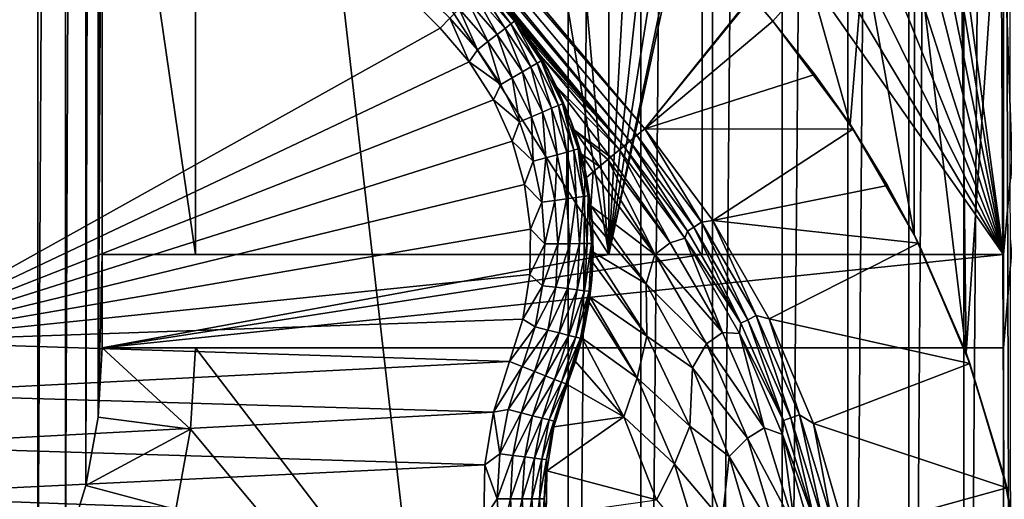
# Model space of a CAD drawing. Header units: metres. Extents: x -205 to 205, y -104 to 104.
# Tile 297 of 656: x -85 to -69, y -40 to -32. Entities that reach past the tile are written whole.
import ezdxf

# ---------------------------------------------------------------- set-up
doc = ezdxf.new("R2010")
doc.units = ezdxf.units.M
doc.layers.add('solid_01_2-CONSUMER_EHM_BOX_SW0001', color=7, linetype='CONTINUOUS')

msp = doc.modelspace()

# ---------------------------------------------------------------- linework, layer by layer
at = {"layer": 'solid_01_2-CONSUMER_EHM_BOX_SW0001'}
for points in [[(-200.010849, -74.958488), (-200.010773, 75.041512), (-0.010778, 75.04142)], [(-0.010849, -74.95858), (-200.010849, -74.958488), (-0.010778, 75.04142)], [(-88.001671, 37.540459, 75), (-76.416145, -63.561199, 75), (-76.402473, 63.637558, 75)], [(-76.416145, -63.561199, 75), (-75.237, 63.561695, 75), (-76.402473, 63.637558, 75)], [(-76.416145, -63.561199, 75), (-75.250656, -63.485584, 75), (-75.237, 63.561695, 75)], [(-75.250656, -63.485584, 75), (-74.082008, 63.333099, 75), (-75.237, 63.561695, 75)], [(-75.250656, -63.485584, 75), (-74.095612, -63.257236, 75), (-74.082008, 63.333099, 75)], [(-74.095612, -63.257236, 75), (-72.963776, 62.954468, 75), (-74.082008, 63.333099, 75)], [(-74.095612, -63.257236, 75), (-72.977303, -62.878845, 75), (-72.963776, 62.954468, 75)], [(-72.977303, -62.878845, 75), (-71.906097, 62.433506, 75), (-72.963776, 62.954468, 75)], [(-72.977303, -62.878845, 75), (-71.91951, -62.358109, 75), (-71.906097, 62.433506, 75)], [(-71.91951, -62.358109, 75), (-70.92572, 61.778858, 75), (-71.906097, 62.433506, 75)], [(-71.91951, -62.358109, 75), (-70.938995, -61.703674, 75), (-70.92572, 61.778858, 75)], [(-70.938995, -61.703674, 75), (-70.038704, 61.001064, 75), (-70.92572, 61.778858, 75)], [(-70.938995, -61.703674, 75), (-70.051804, -60.926071, 75), (-70.038704, 61.001064, 75)], [(-70.051804, -60.926071, 75), (-69.493141, 14.287043, 75), (-70.038704, 61.001064, 75)], [(-85.502731, 42.912727, 63.099998), (-84.938103, 41.948387, 63.099998), (-85.511948, -42.834408, 63.099998)], [(-84.938103, 41.948387, 63.099998), (-84.947113, -41.870193, 63.099998), (-85.511948, -42.834408, 63.099998)], [(-84.938103, 41.948387, 63.099998), (-84.490479, 40.924072, 63.099998), (-84.947113, -41.870193, 63.099998)], [(-84.490479, 40.924072, 63.099998), (-84.499268, -40.845974, 63.099998), (-84.947113, -41.870193, 63.099998)], [(-84.490479, 40.924072, 63.099998), (-84.16629, 39.854263, 63.099998), (-84.499268, -40.845974, 63.099998)], [(-84.16629, 39.854263, 63.099998), (-84.17485, -39.776234, 63.099998), (-84.499268, -40.845974, 63.099998)], [(-84.16629, 39.854263, 63.099998), (-83.970047, 38.75415, 63.099998), (-84.17485, -39.776234, 63.099998)], [(-83.970047, 38.75415, 63.099998), (-83.978371, -38.676163, 63.099998), (-84.17485, -39.776234, 63.099998)], [(-83.905426, 22.538099, 63.099998), (-83.978371, -38.676163, 63.099998), (-83.970047, 38.75415, 63.099998)], [(-88.001671, 37.540459, 75), (-88.012413, -37.459538, 75), (-76.416145, -63.561199, 75)], [(-83.907471, -2.960126, 63.099998), (-83.978371, -38.676163, 63.099998), (-83.905426, 22.538099, 63.099998)], [(-70.051804, -60.926071, 75), (-69.273949, -60.039104, 75), (-69.493141, 14.287043, 75)], [(-69.273949, -60.039104, 75), (-69.361191, 11.669121, 75), (-69.493141, 14.287043, 75)], [(-83.907471, -2.960126, 63.099998), (-83.90876, -11.960126, 63.099998), (-83.978371, -38.676163, 63.099998)], [(-83.978371, -38.676163, 63.099998), (-83.90876, -11.960126, 63.099998), (-83.908974, -13.460126, 63.099998)], [(-83.978371, -38.676163, 63.099998), (-83.908974, -13.460126, 63.099998), (-83.910515, -24.210125, 63.099998)], [(-67.409035, -13.862173, 69), (-69.414856, -54.562202, 69), (-69.412422, -37.562202, 69)], [(-67.409035, -13.862173, 69), (-69.273949, -60.039108, 69), (-69.414856, -54.562202, 69)], [(-67.409035, -13.862173, 69), (-69.412422, -37.562202, 69), (-69.412209, -36.062202, 69)], [(-67.409035, -13.862173, 69), (-69.412209, -36.062202, 69), (-69.410728, -25.712202, 69)], [(-78.476151, -32.414604, 13.5), (-87.510391, -23.377777, 13.5), (-87.512413, -37.45961, 13.5)], [(-78.318787, -32.257282, 13.474928), (-87.510391, -23.377777, 13.5), (-78.476151, -32.414604, 13.5)], [(-83.978371, -38.676163, 63.099998), (-83.910515, -24.210125, 63.099998), (-83.910728, -25.710125, 63.099998)], [(-75.184608, -34.035168, 1.571667), (-83.335716, -24.321049, 1.571667), (-83.462799, -24.427683, 1.656828)], [(-67.89138, -24.958549, 1.571667), (-83.335716, -24.321049, 1.571667), (-75.184608, -34.035168, 1.571667)], [(-75.518974, -34.315731, 1.911131), (-83.575661, -24.522388, 1.771438), (-83.67025, -24.601753, 1.911433)], [(-75.424347, -34.236332, 1.771182), (-83.462799, -24.427683, 1.656828), (-83.575661, -24.522388, 1.771438)], [(-75.518974, -34.315731, 1.911131), (-75.424347, -34.236332, 1.771182), (-83.575661, -24.522388, 1.771438)], [(-75.311447, -34.141602, 1.656628), (-75.184608, -34.035168, 1.571667), (-83.462799, -24.427683, 1.656828)], [(-75.424347, -34.236332, 1.771182), (-75.311447, -34.141602, 1.656628), (-83.462799, -24.427683, 1.656828)], [(-77.488571, -32.00798, 1.947686), (-75.518974, -34.315731, 1.911131), (-83.67025, -24.601753, 1.911433)], [(-67.89138, -24.958549, 1.571667), (-75.184608, -34.035168, 1.571667), (-73.454208, -31.905735, 1.571667)], [(-83.978371, -38.676163, 63.099998), (-83.910728, -25.710125, 63.099998), (-83.912209, -36.060127, 63.099998)], [(-83.912209, -36.060127, 69.5), (-83.910728, -25.710125, 63.099998), (-83.910728, -25.710125, 69.5)], [(-83.912209, -36.060127, 69.5), (-83.912209, -36.060127, 63.099998), (-83.910728, -25.710125, 63.099998)], [(-82.412209, -36.060341, 69.5), (-83.912209, -36.060127, 69.5), (-83.910728, -25.710125, 69.5)], [(-82.412209, -36.060341, 69.5), (-83.910728, -25.710125, 69.5), (-82.410728, -25.71034, 69.5)], [(-82.412209, -36.060341, 72), (-82.410728, -25.71034, 69.5), (-82.410728, -25.71034, 72)], [(-82.412209, -36.060341, 69.5), (-82.410728, -25.71034, 69.5), (-82.412209, -36.060341, 72)], [(-75.762207, -36.061291, 72), (-82.412209, -36.060341, 72), (-82.410728, -25.71034, 72)], [(-75.762207, -36.061291, 72), (-82.410728, -25.71034, 72), (-76.97879, -28.728205, 72)], [(-69.412209, -36.062202, 72), (-70.989357, -26.336889, 72), (-70.827431, -25.711998, 72)], [(-69.412209, -36.062202, 72), (-70.827431, -25.711998, 72), (-69.410728, -25.712202, 72)], [(-69.410728, -25.712202, 72), (-69.410728, -25.712202, 69), (-69.412209, -36.062202, 69)], [(-69.412209, -36.062202, 72), (-69.410728, -25.712202, 72), (-69.412209, -36.062202, 69)], [(-69.412209, -36.062202, 72), (-71.243813, -26.929567, 72), (-70.989357, -26.336889, 72)], [(-69.412209, -36.062202, 72), (-71.585518, -27.477585, 72), (-71.243813, -26.929567, 72)], [(-69.412209, -36.062202, 72), (-72.005844, -27.967033, 72), (-71.585518, -27.477585, 72)], [(-69.412209, -36.062202, 72), (-72.495415, -28.38722, 72), (-72.005844, -27.967033, 72)], [(-69.412209, -36.062202, 72), (-73.043533, -28.728769, 72), (-72.495415, -28.38722, 72)], [(-68.906479, -28.621399, 1.5), (-69.455589, -29.410143, 1.5), (-69.024673, -41.660831, 1.5)], [(-75.762207, -36.061291, 72), (-76.97879, -28.728205, 72), (-76.386108, -28.98266, 72)], [(-69.412209, -36.062202, 72), (-73.636284, -28.983053, 72), (-73.043533, -28.728769, 72)], [(-75.762207, -36.061291, 72), (-76.386108, -28.98266, 72), (-75.761215, -29.144592, 72)], [(-69.412209, -36.062202, 72), (-74.261215, -29.144808, 72), (-73.636284, -28.983053, 72)], [(-75.762207, -36.061291, 66.416206), (-75.761543, -29.144491, 67), (-75.761215, -29.144592, 66.416206)], [(-75.761215, -29.144592, 72), (-75.761543, -29.144491, 67), (-75.762207, -36.061291, 66.416206)], [(-75.762207, -36.061291, 66.416206), (-75.761215, -29.144592, 66.416206), (-75.387955, -29.194586, 66.568085)], [(-75.762207, -36.061291, 72), (-75.761215, -29.144592, 72), (-75.762207, -36.061291, 66.416206)], [(-75.762207, -36.061291, 66.416206), (-74.326477, -29.155973, 67), (-74.261215, -29.144808, 67)], [(-74.262207, -36.061508, 67.02655), (-75.762207, -36.061291, 66.416206), (-74.261215, -29.144808, 67)], [(-75.762207, -36.061291, 66.416206), (-74.667542, -29.1975, 66.861221), (-74.326477, -29.155973, 67)], [(-75.762207, -36.061291, 66.416206), (-75.387955, -29.194586, 66.568085), (-75.01123, -29.211843, 66.721382)], [(-75.762207, -36.061291, 66.416206), (-75.01123, -29.211843, 66.721382), (-74.667542, -29.1975, 66.861221)], [(-74.262207, -36.061508, 72), (-74.262207, -36.061508, 67.02655), (-74.261215, -29.144808, 67)], [(-74.262207, -36.061508, 72), (-74.261215, -29.144808, 67), (-74.261215, -29.144808, 72)], [(-74.262207, -36.061508, 72), (-74.261215, -29.144808, 72), (-69.412209, -36.062202, 72)], [(-69.455589, -29.410143, 1.5), (-70.105431, -30.117706, 1.5), (-70.015137, -37.642933, 1.5)], [(-69.455589, -29.410143, 1.5), (-70.015137, -37.642933, 1.5), (-69.406578, -39.619583, 1.5)], [(-69.455589, -29.410143, 1.5), (-69.406578, -39.619583, 1.5), (-69.024673, -41.660831, 1.5)], [(-70.105431, -30.117706, 1.5), (-70.846336, -30.732626, 1.5), (-70.015137, -37.642933, 1.5)], [(-70.846336, -30.732626, 1.5), (-71.661369, -31.239588, 1.5), (-70.847221, -35.742294, 1.5)], [(-70.846336, -30.732626, 1.5), (-70.847221, -35.742294, 1.5), (-70.015137, -37.642933, 1.5)], [(-71.661369, -31.239588, 1.5), (-72.533653, -31.631929, 1.5), (-71.881584, -33.964272, 1.5)], [(-71.661369, -31.239588, 1.5), (-71.881584, -33.964272, 1.5), (-70.847221, -35.742294, 1.5)], [(-72.533653, -31.631929, 1.5), (-73.454208, -31.905735, 1.5), (-73.120628, -32.303284, 1.5)], [(-72.533653, -31.631929, 1.5), (-73.120628, -32.303284, 1.5), (-71.881584, -33.964272, 1.5)], [(-77.431122, -32.421558, 13.123061), (-77.838707, -31.77734, 12.933075), (-77.922935, -31.861549, 13.122963)], [(-77.336739, -32.348869, 12.933187), (-77.786499, -31.725149, 12.721427), (-77.838707, -31.77734, 12.933075)], [(-77.336739, -32.348869, 12.933187), (-77.838707, -31.77734, 12.933075), (-77.431122, -32.421558, 13.123061)], [(-77.278229, -32.30381, 12.721548), (-77.768944, -31.7076, 12.5), (-77.786499, -31.725149, 12.721427)], [(-77.336739, -32.348869, 12.933187), (-77.278229, -32.30381, 12.721548), (-77.786499, -31.725149, 12.721427)], [(-77.200134, -32.365765, 12.5), (-77.488571, -32.00798, 1.947686), (-77.768944, -31.7076, 1.981925)], [(-77.200134, -32.365765, 12.5), (-77.768944, -31.7076, 1.981925), (-77.768944, -31.7076, 12.5)], [(-77.278229, -32.30381, 12.721548), (-77.200134, -32.365765, 12.5), (-77.768944, -31.7076, 12.5)], [(-77.706993, -32.634018, 13.400926), (-78.034966, -31.973547, 13.281551), (-78.169167, -32.107704, 13.400871)], [(-77.556641, -32.518227, 13.28163), (-77.922935, -31.861549, 13.122963), (-78.034966, -31.973547, 13.281551)], [(-77.556641, -32.518227, 13.28163), (-78.034966, -31.973547, 13.281551), (-77.706993, -32.634018, 13.400926)], [(-77.431122, -32.421558, 13.123061), (-77.922935, -31.861549, 13.122963), (-77.556641, -32.518227, 13.28163)], [(-73.454208, -31.905735, 1.571667), (-75.184608, -34.035168, 1.571667), (-73.120628, -32.303284, 1.571667)], [(-73.120628, -32.303284, 1.571667), (-73.120628, -32.303284, 1.5), (-73.454208, -31.905735, 1.5)], [(-73.454208, -31.905735, 1.571667), (-73.120628, -32.303284, 1.571667), (-73.454208, -31.905735, 1.5)], [(-77.874619, -32.763111, 13.474956), (-78.169167, -32.107704, 13.400871), (-78.318787, -32.257282, 13.474928)], [(-77.706993, -32.634018, 13.400926), (-78.169167, -32.107704, 13.400871), (-77.874619, -32.763111, 13.474956)], [(-77.488571, -32.00798, 1.947686), (-77.235733, -32.318478, 1.956695), (-75.518974, -34.315731, 1.911131)], [(-77.200134, -32.365765, 12.5), (-77.235733, -32.318478, 1.956695), (-77.488571, -32.00798, 1.947686)], [(-78.318787, -32.257282, 13.474928), (-78.476151, -32.414604, 13.5), (-78.006599, -32.957108, 13.5)], [(-77.874619, -32.763111, 13.474956), (-78.318787, -32.257282, 13.474928), (-78.006599, -32.957108, 13.5)], [(-76.91246, -32.980213, 12.9333), (-77.278229, -32.30381, 12.721548), (-77.336739, -32.348869, 12.933187)], [(-77.278229, -32.30381, 12.721548), (-76.848618, -32.943039, 12.72167), (-77.200134, -32.365765, 12.5)], [(-76.91246, -32.980213, 12.9333), (-76.848618, -32.943039, 12.72167), (-77.278229, -32.30381, 12.721548)], [(-73.120628, -32.303284, 1.571667), (-75.184608, -34.035168, 1.571667), (-72.448662, -33.162804, 1.571667)], [(-72.448662, -33.162804, 1.571667), (-71.881584, -33.964272, 1.5), (-73.120628, -32.303284, 1.5)], [(-73.120628, -32.303284, 1.571667), (-72.448662, -33.162804, 1.571667), (-73.120628, -32.303284, 1.5)], [(-78.006599, -32.957108, 13.5), (-78.476151, -32.414604, 13.5), (-87.512413, -37.45961, 13.5)], [(-77.431122, -32.421558, 13.123061), (-77.556641, -32.518227, 13.28163), (-77.152359, -33.1199, 13.281707)], [(-77.336739, -32.348869, 12.933187), (-77.431122, -32.421558, 13.123061), (-77.015427, -33.040169, 13.123158)], [(-77.015427, -33.040169, 13.123158), (-77.431122, -32.421558, 13.123061), (-77.152359, -33.1199, 13.281707)], [(-76.91246, -32.980213, 12.9333), (-77.336739, -32.348869, 12.933187), (-77.015427, -33.040169, 13.123158)], [(-77.235733, -32.318478, 1.956695), (-77.028862, -32.608002, 2.001976), (-75.518974, -34.315731, 1.911131)], [(-77.200134, -32.365765, 12.5), (-77.028862, -32.608002, 2.001976), (-77.235733, -32.318478, 1.956695)], [(-76.732475, -33.099266, 12.5), (-77.028862, -32.608002, 2.001976), (-77.200134, -32.365765, 12.5)], [(-76.848618, -32.943039, 12.72167), (-76.732475, -33.099266, 12.5), (-77.200134, -32.365765, 12.5)], [(-77.556641, -32.518227, 13.28163), (-77.706993, -32.634018, 13.400926), (-77.316368, -33.215393, 13.40098)], [(-77.152359, -33.1199, 13.281707), (-77.556641, -32.518227, 13.28163), (-77.316368, -33.215393, 13.40098)], [(-77.028862, -32.608002, 2.001976), (-76.87899, -32.843151, 2.071429), (-75.518974, -34.315731, 1.911131)], [(-76.732475, -33.099266, 12.5), (-76.87899, -32.843151, 2.071429), (-77.028862, -32.608002, 2.001976)], [(-77.499214, -33.321861, 13.474983), (-77.874619, -32.763111, 13.474956), (-78.006599, -32.957108, 13.5)], [(-77.706993, -32.634018, 13.400926), (-77.874619, -32.763111, 13.474956), (-77.499214, -33.321861, 13.474983)], [(-77.316368, -33.215393, 13.40098), (-77.706993, -32.634018, 13.400926), (-77.499214, -33.321861, 13.474983)], [(-76.572914, -33.660877, 12.933412), (-76.848618, -32.943039, 12.72167), (-76.91246, -32.980213, 12.9333)], [(-76.87899, -32.843151, 2.071429), (-75.591957, -34.376976, 2.071429), (-75.518974, -34.315731, 1.911131)], [(-76.595924, -33.368153, 2.295505), (-75.591957, -34.376976, 2.071429), (-76.87899, -32.843151, 2.071429)], [(-76.595924, -33.368153, 2.295505), (-76.87899, -32.843151, 2.071429), (-76.732475, -33.099266, 12.5)], [(-76.848618, -32.943039, 12.72167), (-76.504807, -33.632217, 12.721791), (-76.732475, -33.099266, 12.5)], [(-76.572914, -33.660877, 12.933412), (-76.504807, -33.632217, 12.721791), (-76.848618, -32.943039, 12.72167)], [(-77.61544, -33.568752, 13.5), (-78.006599, -32.957108, 13.5), (-87.512413, -37.45961, 13.5)], [(-77.499214, -33.321861, 13.474983), (-78.006599, -32.957108, 13.5), (-77.61544, -33.568752, 13.5)], [(-77.015427, -33.040169, 13.123158), (-77.152359, -33.1199, 13.281707), (-76.828835, -33.768562, 13.281785)], [(-76.91246, -32.980213, 12.9333), (-77.015427, -33.040169, 13.123158), (-76.68277, -33.7071, 13.123256)], [(-76.68277, -33.7071, 13.123256), (-77.015427, -33.040169, 13.123158), (-76.828835, -33.768562, 13.281785)], [(-76.572914, -33.660877, 12.933412), (-76.91246, -32.980213, 12.9333), (-76.68277, -33.7071, 13.123256)], [(-76.504807, -33.632217, 12.721791), (-76.375801, -33.892681, 12.5), (-76.732475, -33.099266, 12.5)], [(-76.595924, -33.368153, 2.295505), (-76.732475, -33.099266, 12.5), (-76.375801, -33.892681, 12.5)], [(-77.316368, -33.215393, 13.40098), (-77.499214, -33.321861, 13.474983), (-77.198807, -33.92424, 13.475011)], [(-77.152359, -33.1199, 13.281707), (-77.316368, -33.215393, 13.40098), (-77.003777, -33.842175, 13.401033)], [(-77.003777, -33.842175, 13.401033), (-77.316368, -33.215393, 13.40098), (-77.198807, -33.92424, 13.475011)], [(-76.828835, -33.768562, 13.281785), (-77.152359, -33.1199, 13.281707), (-77.003777, -33.842175, 13.401033)], [(-72.448662, -33.162804, 1.571667), (-75.184608, -34.035168, 1.571667), (-71.834305, -34.045116, 1.571667)], [(-72.448662, -33.162804, 1.571667), (-71.834305, -34.045116, 1.571667), (-71.881584, -33.964272, 1.5)], [(-77.198807, -33.92424, 13.475011), (-77.499214, -33.321861, 13.474983), (-77.61544, -33.568752, 13.5)], [(-76.595924, -33.368153, 2.295505), (-75.733643, -34.495861, 2.396171), (-75.591957, -34.376976, 2.071429)], [(-76.320358, -34.051464, 2.61302), (-75.733643, -34.495861, 2.396171), (-76.595924, -33.368153, 2.295505)], [(-76.320358, -34.051464, 2.61302), (-76.595924, -33.368153, 2.295505), (-76.375801, -33.892681, 12.5)], [(-77.315971, -34.233387, 13.5), (-77.61544, -33.568752, 13.5), (-87.512413, -37.45961, 13.5)], [(-77.198807, -33.92424, 13.475011), (-77.61544, -33.568752, 13.5), (-77.315971, -34.233387, 13.5)], [(-76.68277, -33.7071, 13.123256), (-76.828835, -33.768562, 13.281785), (-76.591438, -34.453442, 13.281862)], [(-76.572914, -33.660877, 12.933412), (-76.68277, -33.7071, 13.123256), (-76.43866, -34.411274, 13.123353)], [(-76.43866, -34.411274, 13.123353), (-76.68277, -33.7071, 13.123256), (-76.591438, -34.453442, 13.281862)], [(-76.323753, -34.379559, 12.933524), (-76.504807, -33.632217, 12.721791), (-76.572914, -33.660877, 12.933412)], [(-76.323753, -34.379559, 12.933524), (-76.572914, -33.660877, 12.933412), (-76.43866, -34.411274, 13.123353)], [(-76.504807, -33.632217, 12.721791), (-76.252495, -34.35989, 12.721913), (-76.375801, -33.892681, 12.5)], [(-76.323753, -34.379559, 12.933524), (-76.252495, -34.35989, 12.721913), (-76.504807, -33.632217, 12.721791)], [(-77.003777, -33.842175, 13.401033), (-77.198807, -33.92424, 13.475011), (-76.978386, -34.560246, 13.475039)], [(-76.828835, -33.768562, 13.281785), (-77.003777, -33.842175, 13.401033), (-76.774406, -34.503944, 13.401088)], [(-76.774406, -34.503944, 13.401088), (-77.003777, -33.842175, 13.401033), (-76.978386, -34.560246, 13.475039)], [(-76.591438, -34.453442, 13.281862), (-76.828835, -33.768562, 13.281785), (-76.774406, -34.503944, 13.401088)], [(-76.252495, -34.35989, 12.721913), (-76.137596, -34.729332, 12.5), (-76.375801, -33.892681, 12.5)], [(-76.320358, -34.051464, 2.61302), (-76.375801, -33.892681, 12.5), (-76.137596, -34.729332, 12.5)], [(-76.978386, -34.560246, 13.475039), (-77.198807, -33.92424, 13.475011), (-77.315971, -34.233387, 13.5)], [(-76.320358, -34.051464, 2.61302), (-75.910828, -34.644539, 2.689713), (-75.775826, -34.531254, 2.474663)], [(-76.205597, -34.438534, 2.786211), (-75.910828, -34.644539, 2.689713), (-76.320358, -34.051464, 2.61302)], [(-76.320358, -34.051464, 2.61302), (-75.775826, -34.531254, 2.474663), (-75.733643, -34.495861, 2.396171)], [(-76.205597, -34.438534, 2.786211), (-76.320358, -34.051464, 2.61302), (-76.137596, -34.729332, 12.5)], [(-74.269691, -35.537663, 1.656628), (-75.184608, -34.035168, 1.571667), (-75.311447, -34.141602, 1.656628)], [(-74.087456, -35.515148, 1.571667), (-75.184608, -34.035168, 1.571667), (-74.269691, -35.537663, 1.656628)], [(-71.834305, -34.045116, 1.571667), (-75.184608, -34.035168, 1.571667), (-74.087456, -35.515148, 1.571667)], [(-71.834305, -34.045116, 1.571667), (-74.087456, -35.515148, 1.571667), (-71.277557, -34.950218, 1.571667)], [(-71.277557, -34.950218, 1.571667), (-70.847221, -35.742294, 1.5), (-71.881584, -33.964272, 1.5)], [(-71.834305, -34.045116, 1.571667), (-71.277557, -34.950218, 1.571667), (-71.881584, -33.964272, 1.5)], [(-74.392639, -35.618923, 1.771182), (-75.311447, -34.141602, 1.656628), (-75.424347, -34.236332, 1.771182)], [(-74.392639, -35.618923, 1.771182), (-74.269691, -35.537663, 1.656628), (-75.311447, -34.141602, 1.656628)], [(-77.116699, -34.932713, 13.5), (-77.315971, -34.233387, 13.5), (-87.512413, -37.45961, 13.5)], [(-76.978386, -34.560246, 13.475039), (-77.315971, -34.233387, 13.5), (-77.116699, -34.932713, 13.5)], [(-76.169106, -35.124313, 12.933637), (-76.252495, -34.35989, 12.721913), (-76.323753, -34.379559, 12.933524)], [(-76.252495, -34.35989, 12.721913), (-76.095879, -35.113972, 12.722034), (-76.137596, -34.729332, 12.5)], [(-76.169106, -35.124313, 12.933637), (-76.095879, -35.113972, 12.722034), (-76.252495, -34.35989, 12.721913)], [(-74.537788, -35.796417, 2.071429), (-75.518974, -34.315731, 1.911131), (-75.591957, -34.376976, 2.071429)], [(-74.495689, -35.687031, 1.911131), (-75.424347, -34.236332, 1.771182), (-75.518974, -34.315731, 1.911131)], [(-74.495689, -35.687031, 1.911131), (-75.518974, -34.315731, 1.911131), (-74.537788, -35.796417, 2.071429)], [(-74.495689, -35.687031, 1.911131), (-74.392639, -35.618923, 1.771182), (-75.424347, -34.236332, 1.771182)], [(-76.774406, -34.503944, 13.401088), (-76.978386, -34.560246, 13.475039), (-76.841606, -35.219303, 13.475066)], [(-76.632072, -35.189705, 13.401142), (-76.774406, -34.503944, 13.401088), (-76.841606, -35.219303, 13.475066)], [(-76.591438, -34.453442, 13.281862), (-76.774406, -34.503944, 13.401088), (-76.632072, -35.189705, 13.401142)], [(-76.444107, -35.163158, 13.28194), (-76.591438, -34.453442, 13.281862), (-76.632072, -35.189705, 13.401142)], [(-76.43866, -34.411274, 13.123353), (-76.591438, -34.453442, 13.281862), (-76.444107, -35.163158, 13.28194)], [(-76.287155, -35.140987, 13.123451), (-76.43866, -34.411274, 13.123353), (-76.444107, -35.163158, 13.28194)], [(-76.323753, -34.379559, 12.933524), (-76.43866, -34.411274, 13.123353), (-76.287155, -35.140987, 13.123451)], [(-76.169106, -35.124313, 12.933637), (-76.323753, -34.379559, 12.933524), (-76.287155, -35.140987, 13.123451)], [(-76.205597, -34.438534, 2.786211), (-76.014435, -34.731472, 2.826262), (-75.910828, -34.644539, 2.689713)], [(-76.205597, -34.438534, 2.786211), (-76.119553, -34.819679, 2.945497), (-76.014435, -34.731472, 2.826262)], [(-76.205597, -34.438534, 2.786211), (-76.137596, -34.729332, 12.5), (-76.119553, -34.819679, 2.945497)], [(-75.733643, -34.495861, 2.396171), (-75.775826, -34.531254, 2.474663), (-74.775414, -35.871906, 2.474663)], [(-75.733643, -34.495861, 2.396171), (-74.775414, -35.871906, 2.474663), (-75.591957, -34.376976, 2.071429)], [(-74.537788, -35.796417, 2.071429), (-75.591957, -34.376976, 2.071429), (-74.775414, -35.871906, 2.474663)], [(-76.841606, -35.219303, 13.475066), (-76.978386, -34.560246, 13.475039), (-77.116699, -34.932713, 13.5)], [(-75.910828, -34.644539, 2.689713), (-76.014435, -34.731472, 2.826262), (-75.023537, -36.061436, 2.826262)], [(-75.775826, -34.531254, 2.474663), (-75.910828, -34.644539, 2.689713), (-75.023537, -36.061436, 2.826262)], [(-74.775414, -35.871906, 2.474663), (-75.775826, -34.531254, 2.474663), (-75.023537, -36.061436, 2.826262)], [(-76.022881, -35.591637, 12.5), (-76.119553, -34.819679, 2.945497), (-76.137596, -34.729332, 12.5)], [(-76.095879, -35.113972, 12.722034), (-76.022881, -35.591637, 12.5), (-76.137596, -34.729332, 12.5)], [(-76.119553, -34.819679, 2.945497), (-76.050079, -35.276451, 3.11358), (-76.014435, -34.731472, 2.826262)], [(-76.022881, -35.591637, 12.5), (-76.050079, -35.276451, 3.11358), (-76.119553, -34.819679, 2.945497)], [(-76.050079, -35.276451, 3.11358), (-75.023537, -36.061436, 2.826262), (-76.014435, -34.731472, 2.826262)], [(-77.020966, -35.653553, 13.5), (-77.116699, -34.932713, 13.5), (-87.512413, -37.45961, 13.5)], [(-76.841606, -35.219303, 13.475066), (-77.116699, -34.932713, 13.5), (-77.020966, -35.653553, 13.5)], [(-71.277557, -34.950218, 1.571667), (-74.087456, -35.515148, 1.571667), (-70.778412, -35.878109, 1.571667)], [(-71.277557, -34.950218, 1.571667), (-70.778412, -35.878109, 1.571667), (-70.847221, -35.742294, 1.5)], [(-76.444107, -35.163158, 13.28194), (-76.632072, -35.189705, 13.401142), (-76.579132, -35.888065, 13.401196)], [(-76.389297, -35.885914, 13.282018), (-76.444107, -35.163158, 13.28194), (-76.579132, -35.888065, 13.401196)], [(-76.287155, -35.140987, 13.123451), (-76.444107, -35.163158, 13.28194), (-76.389297, -35.885914, 13.282018)], [(-76.230782, -35.884117, 13.123549), (-76.287155, -35.140987, 13.123451), (-76.389297, -35.885914, 13.282018)], [(-76.169106, -35.124313, 12.933637), (-76.287155, -35.140987, 13.123451), (-76.230782, -35.884117, 13.123549)], [(-76.111542, -35.882767, 12.933749), (-76.169106, -35.124313, 12.933637), (-76.230782, -35.884117, 13.123549)], [(-76.111542, -35.882767, 12.933749), (-76.095879, -35.113972, 12.722034), (-76.169106, -35.124313, 12.933637)], [(-76.111542, -35.882767, 12.933749), (-76.037567, -35.881927, 12.722157), (-76.095879, -35.113972, 12.722034)], [(-76.095879, -35.113972, 12.722034), (-76.037567, -35.881927, 12.722157), (-76.022881, -35.591637, 12.5)], [(-76.790733, -35.890465, 13.475094), (-76.841606, -35.219303, 13.475066), (-77.020966, -35.653553, 13.5)], [(-76.632072, -35.189705, 13.401142), (-76.841606, -35.219303, 13.475066), (-76.790733, -35.890465, 13.475094)], [(-76.579132, -35.888065, 13.401196), (-76.632072, -35.189705, 13.401142), (-76.790733, -35.890465, 13.475094)], [(-76.050079, -35.276451, 3.11358), (-75.1614, -36.534542, 3.113388), (-75.023537, -36.061436, 2.826262)], [(-76.027908, -35.515682, 3.190137), (-75.1614, -36.534542, 3.113388), (-76.050079, -35.276451, 3.11358)], [(-76.022881, -35.591637, 12.5), (-76.027908, -35.515682, 3.190137), (-76.050079, -35.276451, 3.11358)], [(-76.037567, -35.881927, 12.722157), (-76.034065, -36.461464, 12.5), (-76.022881, -35.591637, 12.5)], [(-76.034065, -36.461464, 12.5), (-76.012611, -36.020199, 3.326004), (-76.022881, -35.591637, 12.5)], [(-76.027908, -35.515682, 3.190137), (-76.012611, -36.020199, 3.326004), (-75.1614, -36.534542, 3.113388)], [(-76.022881, -35.591637, 12.5), (-76.012611, -36.020199, 3.326004), (-76.027908, -35.515682, 3.190137)], [(-74.495689, -35.687031, 1.911131), (-73.635216, -37.165936, 1.911131), (-74.392639, -35.618923, 1.771182)], [(-74.392639, -35.618923, 1.771182), (-73.525085, -37.110004, 1.771182), (-74.269691, -35.537663, 1.656628)], [(-73.635216, -37.165936, 1.911131), (-73.525085, -37.110004, 1.771182), (-74.392639, -35.618923, 1.771182)], [(-74.087456, -35.515148, 1.571667), (-74.269691, -35.537663, 1.656628), (-73.393677, -37.043274, 1.656628)], [(-73.525085, -37.110004, 1.771182), (-73.393677, -37.043274, 1.656628), (-74.269691, -35.537663, 1.656628)], [(-73.183304, -37.093296, 1.571667), (-74.087456, -35.515148, 1.571667), (-73.393677, -37.043274, 1.656628)], [(-70.778412, -35.878109, 1.571667), (-74.087456, -35.515148, 1.571667), (-73.183304, -37.093296, 1.571667)], [(-77.03096, -36.382469, 13.5), (-77.020966, -35.653553, 13.5), (-87.512413, -37.45961, 13.5)], [(-76.790733, -35.890465, 13.475094), (-77.020966, -35.653553, 13.5), (-77.03096, -36.382469, 13.5)], [(-74.537788, -35.796417, 2.071429), (-74.775414, -35.871906, 2.474663), (-73.934174, -37.317753, 2.474663)], [(-74.495689, -35.687031, 1.911131), (-74.537788, -35.796417, 2.071429), (-73.635216, -37.165936, 1.911131)], [(-73.659103, -37.330692, 2.071429), (-74.537788, -35.796417, 2.071429), (-73.934174, -37.317753, 2.474663)], [(-73.635216, -37.165936, 1.911131), (-74.537788, -35.796417, 2.071429), (-73.659103, -37.330692, 2.071429)], [(-70.778412, -35.878109, 1.571667), (-70.015137, -37.642933, 1.5), (-70.847221, -35.742294, 1.5)], [(-76.826622, -36.562576, 13.475121), (-76.790733, -35.890465, 13.475094), (-77.03096, -36.382469, 13.5)], [(-76.579132, -35.888065, 13.401196), (-76.790733, -35.890465, 13.475094), (-76.826622, -36.562576, 13.475121)], [(-76.616455, -36.587418, 13.40125), (-76.579132, -35.888065, 13.401196), (-76.826622, -36.562576, 13.475121)], [(-76.389297, -35.885914, 13.282018), (-76.579132, -35.888065, 13.401196), (-76.616455, -36.587418, 13.40125)], [(-76.42791, -36.609703, 13.282096), (-76.389297, -35.885914, 13.282018), (-76.616455, -36.587418, 13.40125)], [(-76.230782, -35.884117, 13.123549), (-76.389297, -35.885914, 13.282018), (-76.42791, -36.609703, 13.282096)], [(-76.270454, -36.628315, 13.123646), (-76.230782, -35.884117, 13.123549), (-76.42791, -36.609703, 13.282096)], [(-76.111542, -35.882767, 12.933749), (-76.230782, -35.884117, 13.123549), (-76.270454, -36.628315, 13.123646)], [(-76.152008, -36.642315, 12.933862), (-76.111542, -35.882767, 12.933749), (-76.270454, -36.628315, 13.123646)], [(-76.152008, -36.642315, 12.933862), (-76.078514, -36.651001, 12.722278), (-76.037567, -35.881927, 12.722157)], [(-76.152008, -36.642315, 12.933862), (-76.037567, -35.881927, 12.722157), (-76.111542, -35.882767, 12.933749)], [(-76.037567, -35.881927, 12.722157), (-76.078514, -36.651001, 12.722278), (-76.034065, -36.461464, 12.5)], [(-73.934174, -37.317753, 2.474663), (-74.775414, -35.871906, 2.474663), (-75.023537, -36.061436, 2.826262)], [(-70.778412, -35.878109, 1.571667), (-73.183304, -37.093296, 1.571667), (-69.951729, -37.8172, 1.571667)], [(-70.778412, -35.878109, 1.571667), (-69.951729, -37.8172, 1.571667), (-70.015137, -37.642933, 1.5)], [(-83.978371, -38.676163, 63.099998), (-83.912209, -36.060127, 63.099998), (-83.912422, -37.560127, 63.099998)], [(-83.912422, -37.560127, 63.099998), (-83.912209, -36.060127, 63.099998), (-75.762207, -36.061291, 66.416206)], [(-74.262207, -36.061508, 67.02655), (-83.912422, -37.560127, 63.099998), (-75.762207, -36.061291, 66.416206)], [(-74.262207, -36.061508, 67.02655), (-69.412209, -36.062202, 69), (-83.912422, -37.560127, 63.099998)], [(-69.412209, -36.062202, 69), (-69.412422, -37.562202, 69), (-83.912422, -37.560127, 63.099998)], [(-83.912209, -36.060127, 69.5), (-75.762207, -36.061291, 66.416206), (-83.912209, -36.060127, 63.099998)], [(-82.412209, -36.060341, 69.5), (-75.762207, -36.061291, 66.416206), (-83.912209, -36.060127, 69.5)], [(-75.762207, -36.061291, 72), (-75.762207, -36.061291, 66.416206), (-82.412209, -36.060341, 72)], [(-82.412209, -36.060341, 69.5), (-82.412209, -36.060341, 72), (-75.762207, -36.061291, 66.416206)], [(-76.034065, -36.461464, 12.5), (-76.016998, -36.189793, 3.363697), (-76.012611, -36.020199, 3.326004)], [(-76.016998, -36.189793, 3.363697), (-75.152107, -37.374023, 3.325905), (-76.012611, -36.020199, 3.326004)], [(-76.012611, -36.020199, 3.326004), (-75.152107, -37.374023, 3.325905), (-75.1614, -36.534542, 3.113388)], [(-75.1614, -36.534542, 3.113388), (-74.192657, -37.496815, 2.826262), (-75.023537, -36.061436, 2.826262)], [(-73.934174, -37.317753, 2.474663), (-75.023537, -36.061436, 2.826262), (-74.192657, -37.496815, 2.826262)], [(-74.262207, -36.061508, 72), (-69.412209, -36.062202, 69), (-74.262207, -36.061508, 67.02655)], [(-74.262207, -36.061508, 72), (-69.412209, -36.062202, 72), (-69.412209, -36.062202, 69)], [(-76.016998, -36.189793, 3.363697), (-76.0644, -36.73941, 3.456349), (-75.152107, -37.374023, 3.325905)], [(-76.034065, -36.461464, 12.5), (-76.0644, -36.73941, 3.456349), (-76.016998, -36.189793, 3.363697)], [(-77.146164, -37.099297, 13.5), (-77.03096, -36.382469, 13.5), (-87.512413, -37.45961, 13.5)], [(-76.826622, -36.562576, 13.475121), (-77.03096, -36.382469, 13.5), (-77.146164, -37.099297, 13.5)], [(-76.948662, -37.224472, 13.475149), (-76.826622, -36.562576, 13.475121), (-77.146164, -37.099297, 13.5)], [(-76.616455, -36.587418, 13.40125), (-76.826622, -36.562576, 13.475121), (-76.948662, -37.224472, 13.475149)], [(-76.743431, -37.276146, 13.401304), (-76.616455, -36.587418, 13.40125), (-76.948662, -37.224472, 13.475149)], [(-76.42791, -36.609703, 13.282096), (-76.616455, -36.587418, 13.40125), (-76.743431, -37.276146, 13.401304)], [(-76.170906, -37.320534, 12.5), (-76.0644, -36.73941, 3.456349), (-76.034065, -36.461464, 12.5)], [(-76.078514, -36.651001, 12.722278), (-76.170906, -37.320534, 12.5), (-76.034065, -36.461464, 12.5)], [(-75.1614, -36.534542, 3.113388), (-74.41581, -37.884819, 3.113388), (-74.192657, -37.496815, 2.826262)], [(-75.152107, -37.374023, 3.325905), (-74.41581, -37.884819, 3.113388), (-75.1614, -36.534542, 3.113388)], [(-76.559303, -37.322502, 13.282173), (-76.42791, -36.609703, 13.282096), (-76.743431, -37.276146, 13.401304)], [(-76.270454, -36.628315, 13.123646), (-76.42791, -36.609703, 13.282096), (-76.559303, -37.322502, 13.282173)], [(-76.405533, -37.361217, 13.123743), (-76.270454, -36.628315, 13.123646), (-76.559303, -37.322502, 13.282173)], [(-76.152008, -36.642315, 12.933862), (-76.270454, -36.628315, 13.123646), (-76.405533, -37.361217, 13.123743)], [(-76.289841, -37.390343, 12.933973), (-76.152008, -36.642315, 12.933862), (-76.405533, -37.361217, 13.123743)], [(-76.289841, -37.390343, 12.933973), (-76.078514, -36.651001, 12.722278), (-76.152008, -36.642315, 12.933862)], [(-76.289841, -37.390343, 12.933973), (-76.218056, -37.408417, 12.7224), (-76.078514, -36.651001, 12.722278)], [(-76.078514, -36.651001, 12.722278), (-76.218056, -37.408417, 12.7224), (-76.170906, -37.320534, 12.5)], [(-76.170906, -37.320534, 12.5), (-76.076408, -36.825123, 3.466476), (-76.0644, -36.73941, 3.456349)], [(-76.076408, -36.825123, 3.466476), (-75.306717, -38.045807, 3.45631), (-76.0644, -36.73941, 3.456349)], [(-76.0644, -36.73941, 3.456349), (-75.306717, -38.045807, 3.45631), (-75.152107, -37.374023, 3.325905)], [(-76.076408, -36.825123, 3.466476), (-76.192055, -37.407707, 3.5), (-75.306717, -38.045807, 3.45631)], [(-76.170906, -37.320534, 12.5), (-76.192055, -37.407707, 3.5), (-76.076408, -36.825123, 3.466476)], [(-73.525085, -37.110004, 1.771182), (-72.832954, -38.690174, 1.771182), (-73.393677, -37.043274, 1.656628)], [(-73.183304, -37.093296, 1.571667), (-73.393677, -37.043274, 1.656628), (-72.694809, -38.63884, 1.656628)], [(-72.832954, -38.690174, 1.771182), (-72.694809, -38.63884, 1.656628), (-73.393677, -37.043274, 1.656628)], [(-77.360809, -37.783928, 13.5), (-77.146164, -37.099297, 13.5), (-87.512413, -37.45961, 13.5)], [(-76.948662, -37.224472, 13.475149), (-77.146164, -37.099297, 13.5), (-77.360809, -37.783928, 13.5)], [(-73.635216, -37.165936, 1.911131), (-73.659103, -37.330692, 2.071429), (-72.948738, -38.7332, 1.911131)], [(-73.635216, -37.165936, 1.911131), (-72.948738, -38.7332, 1.911131), (-73.525085, -37.110004, 1.771182)], [(-72.948738, -38.7332, 1.911131), (-72.832954, -38.690174, 1.771182), (-73.525085, -37.110004, 1.771182)], [(-72.467903, -38.78101, 1.571667), (-73.183304, -37.093296, 1.571667), (-72.694809, -38.63884, 1.656628)], [(-69.951729, -37.8172, 1.571667), (-73.183304, -37.093296, 1.571667), (-72.467903, -38.78101, 1.571667)], [(-77.154823, -37.865158, 13.475177), (-76.948662, -37.224472, 13.475149), (-77.360809, -37.783928, 13.5)], [(-76.743431, -37.276146, 13.401304), (-76.948662, -37.224472, 13.475149), (-77.154823, -37.865158, 13.475177)], [(-76.743431, -37.276146, 13.401304), (-77.154823, -37.865158, 13.475177), (-76.957932, -37.942802, 13.401358)], [(-76.559303, -37.322502, 13.282173), (-76.743431, -37.276146, 13.401304), (-76.957932, -37.942802, 13.401358)], [(-76.559303, -37.322502, 13.282173), (-76.957932, -37.942802, 13.401358), (-76.781281, -38.012466, 13.282251)], [(-76.405533, -37.361217, 13.123743), (-76.559303, -37.322502, 13.282173), (-76.781281, -38.012466, 13.282251)], [(-76.405533, -37.361217, 13.123743), (-76.781281, -38.012466, 13.282251), (-76.633751, -38.070644, 13.12384)], [(-76.289841, -37.390343, 12.933973), (-76.405533, -37.361217, 13.123743), (-76.633751, -38.070644, 13.12384)], [(-76.453857, -38.141586, 12.722521), (-76.430534, -38.150787, 12.5), (-76.170906, -37.320534, 12.5)], [(-76.218056, -37.408417, 12.7224), (-76.453857, -38.141586, 12.722521), (-76.170906, -37.320534, 12.5)], [(-76.430534, -38.150787, 12.5), (-76.192055, -37.407707, 3.5), (-76.170906, -37.320534, 12.5)], [(-75.306717, -38.045807, 3.45631), (-74.456581, -38.822796, 3.325905), (-75.152107, -37.374023, 3.325905)], [(-75.152107, -37.374023, 3.325905), (-74.456581, -38.822796, 3.325905), (-74.41581, -37.884819, 3.113388)], [(-73.263039, -38.849987, 2.474663), (-73.934174, -37.317753, 2.474663), (-74.192657, -37.496815, 2.826262)], [(-73.659103, -37.330692, 2.071429), (-73.934174, -37.317753, 2.474663), (-73.263039, -38.849987, 2.474663)], [(-72.968262, -38.958214, 2.071429), (-73.659103, -37.330692, 2.071429), (-73.263039, -38.849987, 2.474663)], [(-72.948738, -38.7332, 1.911131), (-73.659103, -37.330692, 2.071429), (-72.968262, -38.958214, 2.071429)], [(-88.012413, -37.459538, 75), (-88.06736, -38.234272, 75), (-76.416145, -63.561199, 75)], [(-77.360809, -37.783928, 13.5), (-87.512413, -37.45961, 13.5), (-87.572357, -38.304775, 13.5)], [(-76.289841, -37.390343, 12.933973), (-76.633751, -38.070644, 13.12384), (-76.522751, -38.114418, 12.934086)], [(-76.289841, -37.390343, 12.933973), (-76.522751, -38.114418, 12.934086), (-76.218056, -37.408417, 12.7224)], [(-76.522751, -38.114418, 12.934086), (-76.453857, -38.141586, 12.722521), (-76.218056, -37.408417, 12.7224)], [(-76.299194, -37.783108, 3.5), (-76.192055, -37.407707, 3.5), (-76.430534, -38.150787, 12.5)], [(-76.299194, -37.783108, 3.5), (-75.519958, -38.674675, 3.5), (-76.192055, -37.407707, 3.5)], [(-76.192055, -37.407707, 3.5), (-75.519958, -38.674675, 3.5), (-75.306717, -38.045807, 3.45631)], [(-74.41581, -37.884819, 3.113388), (-73.532883, -39.018452, 2.826262), (-74.192657, -37.496815, 2.826262)], [(-73.263039, -38.849987, 2.474663), (-74.192657, -37.496815, 2.826262), (-73.532883, -39.018452, 2.826262)], [(-83.978371, -38.676163, 69.5), (-83.912422, -37.560127, 63.099998), (-83.912422, -37.560127, 69.5)], [(-83.978371, -38.676163, 63.099998), (-83.912422, -37.560127, 63.099998), (-83.978371, -38.676163, 69.5)], [(-82.491119, -38.872196, 69.5), (-83.978371, -38.676163, 69.5), (-83.912422, -37.560127, 69.5)], [(-83.912422, -37.560127, 69.5), (-83.912422, -37.560127, 63.099998), (-69.412422, -37.562202, 69)], [(-82.412422, -37.560341, 69.5), (-83.912422, -37.560127, 69.5), (-69.412422, -37.562202, 69)], [(-82.491119, -38.872196, 69.5), (-83.912422, -37.560127, 69.5), (-82.412422, -37.560341, 69.5)], [(-82.491119, -38.872196, 72), (-82.412422, -37.560341, 72), (-69.414856, -54.562202, 72)], [(-82.491119, -38.872196, 72), (-82.412422, -37.560341, 69.5), (-82.412422, -37.560341, 72)], [(-82.491119, -38.872196, 69.5), (-82.412422, -37.560341, 69.5), (-82.491119, -38.872196, 72)], [(-82.412422, -37.560341, 72), (-69.412422, -37.562202, 69), (-69.412422, -37.562202, 72)], [(-82.412422, -37.560341, 72), (-82.412422, -37.560341, 69.5), (-69.412422, -37.562202, 69)], [(-82.412422, -37.560341, 72), (-69.412422, -37.562202, 72), (-69.414856, -54.562202, 72)], [(-69.951729, -37.8172, 1.571667), (-69.406578, -39.619583, 1.5), (-70.015137, -37.642933, 1.5)], [(-69.414856, -54.562202, 69), (-69.412422, -37.562202, 72), (-69.412422, -37.562202, 69)], [(-69.414856, -54.562202, 69), (-69.414856, -54.562202, 72), (-69.412422, -37.562202, 72)], [(-77.616531, -38.59763, 13.5), (-77.360809, -37.783928, 13.5), (-87.572357, -38.304775, 13.5)], [(-77.154823, -37.865158, 13.475177), (-77.360809, -37.783928, 13.5), (-77.616531, -38.59763, 13.5)], [(-76.430534, -38.150787, 3.5), (-75.519958, -38.674675, 3.5), (-76.299194, -37.783108, 3.5)], [(-76.430534, -38.150787, 3.5), (-76.299194, -37.783108, 3.5), (-76.430534, -38.150787, 12.5)], [(-69.951729, -37.8172, 1.571667), (-72.467903, -38.78101, 1.571667), (-69.357903, -39.817577, 1.571667)], [(-69.951729, -37.8172, 1.571667), (-69.357903, -39.817577, 1.571667), (-69.406578, -39.619583, 1.5)], [(-77.377983, -38.555618, 13.475146), (-77.154823, -37.865158, 13.475177), (-77.616531, -38.59763, 13.5)], [(-77.377983, -38.555618, 13.475146), (-76.957932, -37.942802, 13.401358), (-77.154823, -37.865158, 13.475177)], [(-77.172928, -38.607971, 13.401298), (-76.957932, -37.942802, 13.401358), (-77.377983, -38.555618, 13.475146)], [(-77.172928, -38.607971, 13.401298), (-76.781281, -38.012466, 13.282251), (-76.957932, -37.942802, 13.401358)], [(-76.988953, -38.654942, 13.282164), (-76.781281, -38.012466, 13.282251), (-77.172928, -38.607971, 13.401298)], [(-76.988953, -38.654942, 13.282164), (-76.633751, -38.070644, 13.12384), (-76.781281, -38.012466, 13.282251)], [(-74.456581, -38.822796, 3.325905), (-73.823471, -39.309002, 3.113388), (-74.41581, -37.884819, 3.113388)], [(-74.41581, -37.884819, 3.113388), (-73.823471, -39.309002, 3.113388), (-73.532883, -39.018452, 2.826262)], [(-76.83532, -38.694168, 13.123731), (-76.633751, -38.070644, 13.12384), (-76.988953, -38.654942, 13.282164)], [(-76.83532, -38.694168, 13.123731), (-76.522751, -38.114418, 12.934086), (-76.633751, -38.070644, 13.12384)], [(-76.719734, -38.723679, 12.93396), (-76.522751, -38.114418, 12.934086), (-76.83532, -38.694168, 13.123731)], [(-76.719734, -38.723679, 12.93396), (-76.453857, -38.141586, 12.722521), (-76.522751, -38.114418, 12.934086)], [(-76.719734, -38.723679, 12.93396), (-76.64801, -38.741993, 12.722384), (-76.453857, -38.141586, 12.722521)], [(-76.64801, -38.741993, 12.722384), (-76.430534, -38.150787, 12.5), (-76.453857, -38.141586, 12.722521)], [(-76.64801, -38.741993, 12.722384), (-76.645164, -38.835346, 12.5), (-76.430534, -38.150787, 12.5)], [(-76.645164, -38.835346, 3.5), (-75.519958, -38.674675, 3.5), (-76.430534, -38.150787, 3.5)], [(-76.645164, -38.835346, 12.5), (-76.430534, -38.150787, 3.5), (-76.430534, -38.150787, 12.5)], [(-76.645164, -38.835346, 3.5), (-76.430534, -38.150787, 3.5), (-76.645164, -38.835346, 12.5)], [(-75.519958, -38.674675, 3.5), (-74.70369, -39.432949, 3.45631), (-75.306717, -38.045807, 3.45631)], [(-75.306717, -38.045807, 3.45631), (-74.70369, -39.432949, 3.45631), (-74.456581, -38.822796, 3.325905)], [(-88.06736, -38.234272, 75), (-88.23317, -39.00135, 75), (-76.416145, -63.561199, 75)], [(-77.616531, -38.59763, 13.5), (-87.572357, -38.304775, 13.5), (-87.753235, -39.141586, 13.5)], [(-77.755005, -39.447323, 13.5), (-77.616531, -38.59763, 13.5), (-87.753235, -39.141586, 13.5)], [(-77.512856, -39.268585, 13.475115), (-77.616531, -38.59763, 13.5), (-77.755005, -39.447323, 13.5)], [(-77.512856, -39.268585, 13.475115), (-77.377983, -38.555618, 13.475146), (-77.616531, -38.59763, 13.5)], [(-77.172928, -38.607971, 13.401298), (-77.377983, -38.555618, 13.475146), (-77.512856, -39.268585, 13.475115)], [(-77.302864, -39.294827, 13.401237), (-77.172928, -38.607971, 13.401298), (-77.512856, -39.268585, 13.475115)], [(-76.988953, -38.654942, 13.282164), (-77.172928, -38.607971, 13.401298), (-77.302864, -39.294827, 13.401237)], [(-72.832954, -38.690174, 1.771182), (-72.325264, -40.338879, 1.771182), (-72.694809, -38.63884, 1.656628)], [(-72.467903, -38.78101, 1.571667), (-72.694809, -38.63884, 1.656628), (-72.182167, -40.303608, 1.656628)], [(-72.325264, -40.338879, 1.771182), (-72.182167, -40.303608, 1.656628), (-72.694809, -38.63884, 1.656628)], [(-83.978371, -38.676163, 63.099998), (-83.978371, -38.676163, 69.5), (-84.17485, -39.776234, 69.5)], [(-82.491119, -38.872196, 69.5), (-84.17485, -39.776234, 69.5), (-83.978371, -38.676163, 69.5)], [(-84.17485, -39.776234, 63.099998), (-83.978371, -38.676163, 63.099998), (-84.17485, -39.776234, 69.5)], [(-77.114471, -39.318367, 13.282076), (-76.988953, -38.654942, 13.282164), (-77.302864, -39.294827, 13.401237)], [(-76.83532, -38.694168, 13.123731), (-76.988953, -38.654942, 13.282164), (-77.114471, -39.318367, 13.282076)], [(-76.957153, -39.338024, 13.123621), (-76.83532, -38.694168, 13.123731), (-77.114471, -39.318367, 13.282076)], [(-76.719734, -38.723679, 12.93396), (-76.83532, -38.694168, 13.123731), (-76.957153, -39.338024, 13.123621)], [(-76.838806, -39.352814, 12.933833), (-76.719734, -38.723679, 12.93396), (-76.957153, -39.338024, 13.123621)], [(-76.838806, -39.352814, 12.933833), (-76.64801, -38.741993, 12.722384), (-76.719734, -38.723679, 12.93396)], [(-76.838806, -39.352814, 12.933833), (-76.765381, -39.361988, 12.722247), (-76.64801, -38.741993, 12.722384)], [(-76.64801, -38.741993, 12.722384), (-76.765381, -39.361988, 12.722247), (-76.645164, -38.835346, 12.5)], [(-76.759621, -39.543575, 3.5), (-74.995911, -40.00872, 3.5), (-75.519958, -38.674675, 3.5)], [(-76.759621, -39.543575, 3.5), (-75.519958, -38.674675, 3.5), (-76.645164, -38.835346, 3.5)], [(-75.519958, -38.674675, 3.5), (-74.995911, -40.00872, 3.5), (-74.70369, -39.432949, 3.45631)], [(-72.948738, -38.7332, 1.911131), (-72.968262, -38.958214, 2.071429), (-72.445198, -40.368439, 1.911131)], [(-72.948738, -38.7332, 1.911131), (-72.445198, -40.368439, 1.911131), (-72.832954, -38.690174, 1.771182)], [(-72.445198, -40.368439, 1.911131), (-72.325264, -40.338879, 1.771182), (-72.832954, -38.690174, 1.771182)], [(-71.956947, -40.536449, 1.571667), (-72.467903, -38.78101, 1.571667), (-72.182167, -40.303608, 1.656628)], [(-69.357903, -39.817577, 1.571667), (-72.467903, -38.78101, 1.571667), (-71.956947, -40.536449, 1.571667)], [(-82.491119, -38.872196, 69.5), (-82.725563, -40.16473, 69.5), (-84.17485, -39.776234, 69.5)], [(-82.725563, -40.16473, 72), (-82.491119, -38.872196, 72), (-69.414856, -54.562202, 72)], [(-82.491119, -38.872196, 69.5), (-82.491119, -38.872196, 72), (-82.725563, -40.16473, 72)], [(-82.491119, -38.872196, 69.5), (-82.725563, -40.16473, 72), (-82.725563, -40.16473, 69.5)], [(-76.765381, -39.361988, 12.722247), (-76.759621, -39.543575, 12.5), (-76.645164, -38.835346, 12.5)], [(-76.645164, -38.835346, 3.5), (-76.645164, -38.835346, 12.5), (-76.759621, -39.543575, 12.5)], [(-76.759621, -39.543575, 3.5), (-76.645164, -38.835346, 3.5), (-76.759621, -39.543575, 12.5)], [(-74.70369, -39.432949, 3.45631), (-73.937279, -40.343662, 3.325905), (-74.456581, -38.822796, 3.325905)], [(-74.456581, -38.822796, 3.325905), (-73.937279, -40.343662, 3.325905), (-73.823471, -39.309002, 3.113388)], [(-72.770744, -40.448681, 2.474663), (-73.263039, -38.849987, 2.474663), (-73.532883, -39.018452, 2.826262)], [(-72.968262, -38.958214, 2.071429), (-73.263039, -38.849987, 2.474663), (-72.770744, -40.448681, 2.474663)], [(-72.474991, -40.656082, 2.071429), (-72.968262, -38.958214, 2.071429), (-72.770744, -40.448681, 2.474663)], [(-72.445198, -40.368439, 1.911131), (-72.968262, -38.958214, 2.071429), (-72.474991, -40.656082, 2.071429)], [(-88.23317, -39.00135, 75), (-88.507744, -39.739826, 75), (-76.416145, -63.561199, 75)], [(-73.823471, -39.309002, 3.113388), (-73.053032, -40.606037, 2.826262), (-73.532883, -39.018452, 2.826262)], [(-72.770744, -40.448681, 2.474663), (-73.532883, -39.018452, 2.826262), (-73.053032, -40.606037, 2.826262)], [(-77.755005, -39.447323, 13.5), (-87.753235, -39.141586, 13.5), (-88.052773, -39.947197, 13.5)], [(-77.557304, -39.992813, 13.475083), (-77.512856, -39.268585, 13.475115), (-77.755005, -39.447323, 13.5)], [(-77.302864, -39.294827, 13.401237), (-77.512856, -39.268585, 13.475115), (-77.557304, -39.992813, 13.475083)], [(-77.345688, -39.992531, 13.401175), (-77.302864, -39.294827, 13.401237), (-77.557304, -39.992813, 13.475083)], [(-77.114471, -39.318367, 13.282076), (-77.302864, -39.294827, 13.401237), (-77.345688, -39.992531, 13.401175)], [(-77.155853, -39.992275, 13.281989), (-77.114471, -39.318367, 13.282076), (-77.345688, -39.992531, 13.401175)], [(-76.957153, -39.338024, 13.123621), (-77.114471, -39.318367, 13.282076), (-77.155853, -39.992275, 13.281989)], [(-76.99733, -39.992065, 13.123511), (-76.957153, -39.338024, 13.123621), (-77.155853, -39.992275, 13.281989)], [(-76.838806, -39.352814, 12.933833), (-76.957153, -39.338024, 13.123621), (-76.99733, -39.992065, 13.123511)], [(-76.87809, -39.991905, 12.933707), (-76.838806, -39.352814, 12.933833), (-76.99733, -39.992065, 13.123511)], [(-76.87809, -39.991905, 12.933707), (-76.765381, -39.361988, 12.722247), (-76.838806, -39.352814, 12.933833)], [(-76.87809, -39.991905, 12.933707), (-76.804123, -39.991806, 12.722111), (-76.765381, -39.361988, 12.722247)], [(-76.765381, -39.361988, 12.722247), (-76.804123, -39.991806, 12.722111), (-76.759621, -39.543575, 12.5)], [(-74.995911, -40.00872, 3.5), (-74.264412, -40.880306, 3.45631), (-74.70369, -39.432949, 3.45631)], [(-74.70369, -39.432949, 3.45631), (-74.264412, -40.880306, 3.45631), (-73.937279, -40.343662, 3.325905)], [(-73.937279, -40.343662, 3.325905), (-73.391594, -40.789761, 3.113388), (-73.823471, -39.309002, 3.113388)], [(-73.823471, -39.309002, 3.113388), (-73.391594, -40.789761, 3.113388), (-73.053032, -40.606037, 2.826262)], [(-77.770187, -40.312927, 13.5), (-77.755005, -39.447323, 13.5), (-88.052773, -39.947197, 13.5)], [(-77.557304, -39.992813, 13.475083), (-77.755005, -39.447323, 13.5), (-77.770187, -40.312927, 13.5)], [(-76.804123, -39.991806, 12.722111), (-76.771538, -40.260895, 12.5), (-76.759621, -39.543575, 12.5)], [(-76.771538, -40.260895, 3.5), (-74.995911, -40.00872, 3.5), (-76.759621, -39.543575, 3.5)], [(-76.759621, -39.543575, 3.5), (-76.759621, -39.543575, 12.5), (-76.771538, -40.260895, 12.5)], [(-76.771538, -40.260895, 3.5), (-76.759621, -39.543575, 3.5), (-76.771538, -40.260895, 12.5)], [(-88.507744, -39.739826, 75), (-88.884354, -40.430462, 75), (-76.416145, -63.561199, 75)], [(-69.357903, -39.817577, 1.571667), (-69.024673, -41.660831, 1.5), (-69.406578, -39.619583, 1.5)], [(-84.17485, -39.776234, 63.099998), (-84.17485, -39.776234, 69.5), (-84.499268, -40.845974, 69.5)], [(-82.725563, -40.16473, 69.5), (-84.499268, -40.845974, 69.5), (-84.17485, -39.776234, 69.5)], [(-84.499268, -40.845974, 63.099998), (-84.17485, -39.776234, 63.099998), (-84.499268, -40.845974, 69.5)], [(-69.357903, -39.817577, 1.571667), (-71.956947, -40.536449, 1.571667), (-69.001717, -41.842663, 1.571667)], [(-77.770187, -40.312927, 13.5), (-88.052773, -39.947197, 13.5), (-88.463615, -40.700619, 13.5)], [(-77.510643, -40.716888, 13.475053), (-77.557304, -39.992813, 13.475083), (-77.770187, -40.312927, 13.5)], [(-77.345688, -39.992531, 13.401175), (-77.557304, -39.992813, 13.475083), (-77.510643, -40.716888, 13.475053)], [(-77.300743, -40.690086, 13.401114), (-77.345688, -39.992531, 13.401175), (-77.510643, -40.716888, 13.475053)], [(-77.155853, -39.992275, 13.281989), (-77.345688, -39.992531, 13.401175), (-77.300743, -40.690086, 13.401114)], [(-77.11245, -40.666046, 13.281901), (-77.155853, -39.992275, 13.281989), (-77.300743, -40.690086, 13.401114)], [(-76.99733, -39.992065, 13.123511), (-77.155853, -39.992275, 13.281989), (-77.11245, -40.666046, 13.281901)], [(-76.955231, -40.645969, 13.123402), (-76.99733, -39.992065, 13.123511), (-77.11245, -40.666046, 13.281901)], [(-76.87809, -39.991905, 12.933707), (-76.99733, -39.992065, 13.123511), (-76.955231, -40.645969, 13.123402)], [(-76.836975, -40.630871, 12.93358), (-76.87809, -39.991905, 12.933707), (-76.955231, -40.645969, 13.123402)], [(-76.836975, -40.630871, 12.93358), (-76.804123, -39.991806, 12.722111), (-76.87809, -39.991905, 12.933707)], [(-76.836975, -40.630871, 12.93358), (-76.763634, -40.621506, 12.721974), (-76.804123, -39.991806, 12.722111)], [(-76.804123, -39.991806, 12.722111), (-76.763634, -40.621506, 12.721974), (-76.771538, -40.260895, 12.5)]]:
    msp.add_3dface(points, dxfattribs=at)

doc.saveas('drawing.dxf')
